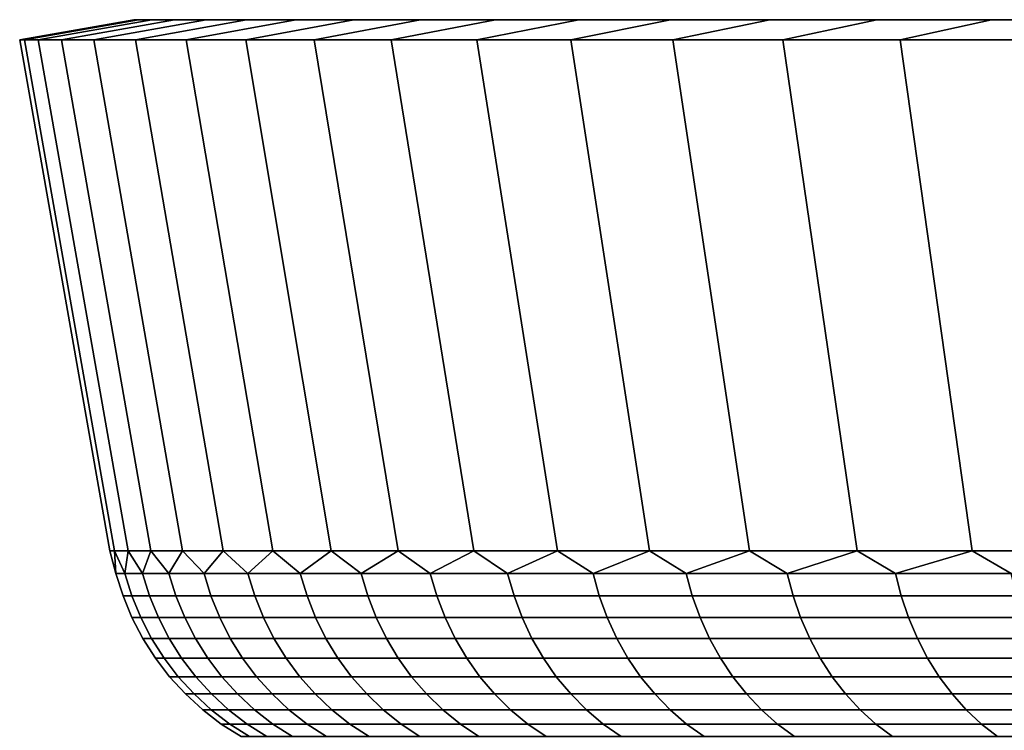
# Model space of a CAD drawing. Header units: metres. Extents: x -109 to 109, y -100 to 58.
# Tile 555 of 642: x 44 to 51.34, y 53.2 to 58.5. Entities that reach past the tile are written whole.
import ezdxf

# ---------------------------------------------------------------- set-up
doc = ezdxf.new("R2010")
doc.units = ezdxf.units.M
doc.layers.add('solid_21_062_100_XXX', color=7, linetype='CONTINUOUS')

msp = doc.modelspace()

# ---------------------------------------------------------------- linework, layer by layer
at = {"layer": 'solid_21_062_100_XXX'}
for points in [[(44, 58.349998), (44.034676, 58.349998, 1.500922), (44.884464, 58.5, 1.4617), (44.850693, 58.5)], [(44.034676, 58.349998, -1.500922), (44, 58.349998), (44.850693, 58.5), (44.884464, 58.5, -1.4617)], [(44.034676, 58.349998, 1.500922), (44.138638, 58.349998, 2.998721), (44.985703, 58.5, 2.920178), (44.884464, 58.5, 1.4617)], [(44.138638, 58.349998, -2.998721), (44.034676, 58.349998, -1.500922), (44.884464, 58.5, -1.4617), (44.985703, 58.5, -2.920178)], [(44.138638, 58.349998, 2.998721), (44.311668, 58.349998, 4.490144), (45.154194, 58.5, 4.372554), (44.985703, 58.5, 2.920178)], [(44.311668, 58.349998, -4.490144), (44.138638, 58.349998, -2.998721), (44.985703, 58.5, -2.920178), (45.154194, 58.5, -4.372554)], [(44.311668, 58.349998, 4.490144), (44.553364, 58.349998, 5.971811), (45.389587, 58.5, 5.815567), (45.154194, 58.5, 4.372554)], [(44.553364, 58.349998, -5.971811), (44.311668, 58.349998, -4.490144), (45.154194, 58.5, -4.372554), (45.389587, 58.5, -5.815567)], [(44.553364, 58.349998, 5.971811), (44.863266, 58.349998, 7.440912), (45.691372, 58.5, 7.246182), (45.389587, 58.5, 5.815567)], [(44.863266, 58.349998, -7.440912), (44.553364, 58.349998, -5.971811), (45.389587, 58.5, -5.815567), (45.691372, 58.5, -7.246182)], [(44.884464, 58.5, -1.4617), (44.850693, 58.5), (44.884464, 58.5, 1.4617)], [(44.863266, 58.349998, 7.440912), (45.240662, 58.349998, 8.894028), (46.058865, 58.5, 8.661175), (45.691372, 58.5, 7.246182)], [(45.240662, 58.349998, -8.894028), (44.863266, 58.349998, -7.440912), (45.691372, 58.5, -7.246182), (46.058865, 58.5, -8.661175)], [(44.884464, 58.5, -1.4617), (44.884464, 58.5, 1.4617), (44.985703, 58.5, 2.920178)], [(44.985703, 58.5, -2.920178), (44.884464, 58.5, -1.4617), (44.985703, 58.5, 2.920178)], [(44.985703, 58.5, -2.920178), (44.985703, 58.5, 2.920178), (45.154194, 58.5, 4.372554)], [(45.154194, 58.5, -4.372554), (44.985703, 58.5, -2.920178), (45.154194, 58.5, 4.372554)], [(45.154194, 58.5, -4.372554), (45.154194, 58.5, 4.372554), (45.389587, 58.5, 5.815567)], [(45.389587, 58.5, -5.815567), (45.154194, 58.5, -4.372554), (45.389587, 58.5, 5.815567)], [(45.240662, 58.349998, 8.894028), (45.684792, 58.349998, 10.328264), (46.491386, 58.5, 10.057922), (46.058865, 58.5, 8.661175)], [(45.684792, 58.349998, -10.328264), (45.240662, 58.349998, -8.894028), (46.058865, 58.5, -8.661175), (46.491386, 58.5, -10.057922)], [(45.389587, 58.5, -5.815567), (45.389587, 58.5, 5.815567), (45.691372, 58.5, 7.246182)], [(45.691372, 58.5, -7.246182), (45.389587, 58.5, -5.815567), (45.691372, 58.5, 7.246182)], [(45.684792, 58.349998, 10.328264), (46.194626, 58.349998, 11.74029), (46.987881, 58.5, 11.432987), (46.491386, 58.5, 10.057922)], [(46.194626, 58.349998, -11.74029), (45.684792, 58.349998, -10.328264), (46.491386, 58.5, -10.057922), (46.987881, 58.5, -11.432987)], [(45.691372, 58.5, -7.246182), (45.691372, 58.5, 7.246182), (46.058865, 58.5, 8.661175)], [(46.058865, 58.5, -8.661175), (45.691372, 58.5, -7.246182), (46.058865, 58.5, 8.661175)], [(46.058865, 58.5, -8.661175), (46.058865, 58.5, 8.661175), (46.491386, 58.5, 10.057922)], [(46.491386, 58.5, -10.057922), (46.058865, 58.5, -8.661175), (46.491386, 58.5, 10.057922)], [(46.194626, 58.349998, 11.74029), (46.769234, 58.349998, 13.127508), (47.547417, 58.5, 12.783843), (46.987881, 58.5, 11.432987)], [(46.769234, 58.349998, -13.127508), (46.194626, 58.349998, -11.74029), (46.987881, 58.5, -11.432987), (47.547417, 58.5, -12.783843)], [(46.491386, 58.5, -10.057922), (46.491386, 58.5, 10.057922), (46.987881, 58.5, 11.432987)], [(46.987881, 58.5, -11.432987), (46.491386, 58.5, -10.057922), (46.987881, 58.5, 11.432987)], [(46.769234, 58.349998, 13.127508), (47.407166, 58.349998, 14.486443), (48.168697, 58.5, 14.107301), (47.547417, 58.5, 12.783843)], [(47.407166, 58.349998, -14.486443), (46.769234, 58.349998, -13.127508), (47.547417, 58.5, -12.783843), (48.168697, 58.5, -14.107301)], [(46.987881, 58.5, -11.432987), (46.987881, 58.5, 11.432987), (47.547417, 58.5, 12.783843)], [(47.547417, 58.5, -12.783843), (46.987881, 58.5, -11.432987), (47.547417, 58.5, 12.783843)], [(47.407166, 58.349998, 14.486443), (48.107288, 58.349998, 15.814672), (48.850513, 58.5, 15.400795), (48.168697, 58.5, 14.107301)], [(48.107288, 58.349998, -15.814672), (47.407166, 58.349998, -14.486443), (48.168697, 58.5, -14.107301), (48.850513, 58.5, -15.400795)], [(47.547417, 58.5, -12.783843), (47.547417, 58.5, 12.783843), (48.168697, 58.5, 14.107301)], [(48.168697, 58.5, -14.107301), (47.547417, 58.5, -12.783843), (48.168697, 58.5, 14.107301)], [(48.107288, 58.349998, 15.814672), (48.867912, 58.349998, 17.108997), (49.591152, 58.5, 16.66111), (48.850513, 58.5, 15.400795)], [(48.867912, 58.349998, -17.108997), (48.107288, 58.349998, -15.814672), (48.850513, 58.5, -15.400795), (49.591152, 58.5, -16.66111)], [(48.168697, 58.5, -14.107301), (48.168697, 58.5, 14.107301), (48.850513, 58.5, 15.400795)], [(48.850513, 58.5, -15.400795), (48.168697, 58.5, -14.107301), (48.850513, 58.5, 15.400795)], [(48.850513, 58.5, -15.400795), (48.850513, 58.5, 15.400795), (49.591152, 58.5, 16.66111)], [(49.591152, 58.5, -16.66111), (48.850513, 58.5, -15.400795), (49.591152, 58.5, 16.66111)], [(48.867912, 58.349998, 17.108997), (49.687645, 58.349998, 18.367025), (50.38942, 58.5, 17.886204), (49.591152, 58.5, 16.66111)], [(49.687645, 58.349998, -18.367025), (48.867912, 58.349998, -17.108997), (49.591152, 58.5, -16.66111), (50.38942, 58.5, -17.886204)], [(49.591152, 58.5, -16.66111), (49.591152, 58.5, 16.66111), (50.38942, 58.5, 17.886204)], [(50.38942, 58.5, -17.886204), (49.591152, 58.5, -16.66111), (50.38942, 58.5, 17.886204)], [(49.687645, 58.349998, 18.367025), (50.564381, 58.349998, 19.585545), (51.243275, 58.5, 19.07292), (50.38942, 58.5, 17.886204)], [(50.564381, 58.349998, -19.585545), (49.687645, 58.349998, -18.367025), (50.38942, 58.5, -17.886204), (51.243275, 58.5, -19.07292)], [(50.38942, 58.5, -17.886204), (50.38942, 58.5, 17.886204), (51.243275, 58.5, 19.07292)], [(51.243275, 58.5, -19.07292), (50.38942, 58.5, -17.886204), (51.243275, 58.5, 19.07292)], [(50.564381, 58.349998, 19.585545), (51.496677, 58.349998, 20.762558), (52.151169, 58.5, 20.219122), (51.243275, 58.5, 19.07292)], [(51.496677, 58.349998, -20.762558), (50.564381, 58.349998, -19.585545), (51.243275, 58.5, -19.07292), (52.151169, 58.5, -20.219122)], [(51.243275, 58.5, -19.07292), (51.243275, 58.5, 19.07292), (52.151169, 58.5, 20.219122)], [(52.151169, 58.5, -20.219122), (51.243275, 58.5, -19.07292), (52.151169, 58.5, 20.219122)], [(44.672306, 54.537159, 0), (44.706268, 54.537159, 1.469917), (44.034676, 58.349998, 1.500922), (44, 58.349998)], [(44.706268, 54.537159, -1.469916), (44.672306, 54.537159, 0), (44, 58.349998), (44.034676, 58.349998, -1.500922)], [(44.706268, 54.537159, 1.469917), (44.808079, 54.537159, 2.936693), (44.138638, 58.349998, 2.998721), (44.034676, 58.349998, 1.500922)], [(44.808079, 54.537159, -2.936693), (44.706268, 54.537159, -1.469916), (44.034676, 58.349998, -1.500922), (44.138638, 58.349998, -2.998721)], [(44.808079, 54.537159, 2.936693), (44.97752, 54.537159, 4.397199), (44.311668, 58.349998, 4.490144), (44.138638, 58.349998, 2.998721)], [(44.97752, 54.537159, -4.397198), (44.808079, 54.537159, -2.936693), (44.138638, 58.349998, -2.998721), (44.311668, 58.349998, -4.490144)], [(44.97752, 54.537159, 4.397199), (45.214233, 54.537159, 5.84832), (44.553364, 58.349998, 5.971811), (44.311668, 58.349998, 4.490144)], [(45.214233, 54.537159, -5.84832), (44.97752, 54.537159, -4.397198), (44.311668, 58.349998, -4.490144), (44.553364, 58.349998, -5.971811)], [(45.214233, 54.537159, 5.84832), (45.517712, 54.537159, 7.286965), (44.863266, 58.349998, 7.440912), (44.553364, 58.349998, 5.971811)], [(45.517712, 54.537159, -7.286964), (45.214233, 54.537159, -5.84832), (44.553364, 58.349998, -5.971811), (44.863266, 58.349998, -7.440912)], [(45.517712, 54.537159, 7.286965), (45.88731, 54.537159, 8.710063), (45.240662, 58.349998, 8.894028), (44.863266, 58.349998, 7.440912)], [(45.88731, 54.537159, -8.710062), (45.517712, 54.537159, -7.286964), (44.863266, 58.349998, -7.440912), (45.240662, 58.349998, -8.894028)], [(45.88731, 54.537159, 8.710063), (46.322235, 54.537159, 10.114573), (45.684792, 58.349998, 10.328264), (45.240662, 58.349998, 8.894028)], [(46.322235, 54.537159, -10.114572), (45.88731, 54.537159, -8.710062), (45.240662, 58.349998, -8.894028), (45.684792, 58.349998, -10.328264)], [(46.322235, 54.537159, 10.114573), (46.821564, 54.537159, 11.497494), (46.194626, 58.349998, 11.74029), (45.684792, 58.349998, 10.328264)], [(46.82156, 54.537159, -11.497493), (46.322235, 54.537159, -10.114572), (45.684792, 58.349998, -10.328264), (46.194626, 58.349998, -11.74029)], [(46.821564, 54.537159, 11.497494), (47.384224, 54.537159, 12.855875), (46.769234, 58.349998, 13.127508), (46.194626, 58.349998, 11.74029)], [(47.38422, 54.537159, -12.855874), (46.82156, 54.537159, -11.497493), (46.194626, 58.349998, -11.74029), (46.769234, 58.349998, -13.127508)], [(47.384224, 54.537159, 12.855875), (48.009018, 54.537159, 14.186822), (47.407166, 58.349998, 14.486443), (46.769234, 58.349998, 13.127508)], [(48.009018, 54.537159, -14.186821), (47.38422, 54.537159, -12.855874), (46.769234, 58.349998, -13.127508), (47.407166, 58.349998, -14.486443)], [(48.009018, 54.537159, 14.186822), (48.694614, 54.537159, 15.487497), (48.107288, 58.349998, 15.814672), (47.407166, 58.349998, 14.486443)], [(48.694614, 54.537159, -15.487496), (48.009018, 54.537159, -14.186821), (47.407166, 58.349998, -14.486443), (48.107288, 58.349998, -15.814672)], [(48.694614, 54.537159, 15.487497), (49.439552, 54.537159, 16.755123), (48.867912, 58.349998, 17.108997), (48.107288, 58.349998, 15.814672)], [(49.439552, 54.537159, -16.755123), (48.694614, 54.537159, -15.487496), (48.107288, 58.349998, -15.814672), (48.867912, 58.349998, -17.108997)], [(49.439552, 54.537159, 16.755123), (50.242237, 54.537159, 17.986994), (49.687645, 58.349998, 18.367025), (48.867912, 58.349998, 17.108997)], [(50.242237, 54.537159, -17.986992), (49.439552, 54.537159, -16.755123), (48.867912, 58.349998, -17.108997), (49.687645, 58.349998, -18.367025)], [(50.242237, 54.537159, 17.986994), (51.100956, 54.537159, 19.180475), (50.564381, 58.349998, 19.585545), (49.687645, 58.349998, 18.367025)], [(51.100956, 54.537159, -19.180473), (50.242237, 54.537159, -17.986992), (49.687645, 58.349998, -18.367025), (50.564381, 58.349998, -19.585545)], [(51.100956, 54.537159, 19.180475), (52.013874, 54.537159, 20.333021), (51.496677, 58.349998, 20.762558), (50.564381, 58.349998, 19.585545)], [(52.013874, 54.537159, -20.333021), (51.100956, 54.537159, -19.180473), (50.564381, 58.349998, -19.585545), (51.496677, 58.349998, -20.762558)], [(44.717857, 54.368504, 0.723651), (44.706268, 54.537159, 1.469917), (44.672306, 54.537159, 0)], [(44.717857, 54.368504, -0.723651), (44.672306, 54.537159, 0), (44.706268, 54.537159, -1.469916)], [(44.717857, 54.368504, 0.723651), (44.672306, 54.537159, 0), (44.717857, 54.368504, -0.723651)], [(44.78373, 54.368504, 2.169452), (44.808079, 54.537159, 2.936693), (44.706268, 54.537159, 1.469917)], [(44.78373, 54.368504, 2.169452), (44.706268, 54.537159, 1.469917), (44.717857, 54.368504, 0.723651)], [(44.78373, 54.368504, -2.169452), (44.706268, 54.537159, -1.469916), (44.808079, 54.537159, -2.936693)], [(44.717857, 54.368504, -0.723651), (44.706268, 54.537159, -1.469916), (44.78373, 54.368504, -2.169452)], [(44.91534, 54.368504, 3.610757), (44.808079, 54.537159, 2.936693), (44.78373, 54.368504, 2.169452)], [(44.78373, 54.368504, -2.169452), (44.808079, 54.537159, -2.936693), (44.91534, 54.368504, -3.610757)], [(44.91534, 54.368504, 3.610757), (44.97752, 54.537159, 4.397199), (44.808079, 54.537159, 2.936693)], [(44.91534, 54.368504, -3.610757), (44.808079, 54.537159, -2.936693), (44.97752, 54.537159, -4.397198)], [(45.112415, 54.368504, 5.044579), (44.97752, 54.537159, 4.397199), (44.91534, 54.368504, 3.610757)], [(44.91534, 54.368504, -3.610757), (44.97752, 54.537159, -4.397198), (45.112415, 54.368504, -5.044579)], [(45.112415, 54.368504, 5.044579), (45.214233, 54.537159, 5.84832), (44.97752, 54.537159, 4.397199)], [(45.112415, 54.368504, -5.044579), (44.97752, 54.537159, -4.397198), (45.214233, 54.537159, -5.84832)], [(45.374546, 54.368504, 6.467944), (45.214233, 54.537159, 5.84832), (45.112415, 54.368504, 5.044579)], [(45.112415, 54.368504, -5.044579), (45.214233, 54.537159, -5.84832), (45.374546, 54.368504, -6.467944)], [(45.374546, 54.368504, 6.467944), (45.517712, 54.537159, 7.286965), (45.214233, 54.537159, 5.84832)], [(45.374546, 54.368504, -6.467944), (45.214233, 54.537159, -5.84832), (45.517712, 54.537159, -7.286964)], [(45.701187, 54.368504, 7.877904), (45.517712, 54.537159, 7.286965), (45.374546, 54.368504, 6.467944)], [(45.374546, 54.368504, -6.467944), (45.517712, 54.537159, -7.286964), (45.701187, 54.368504, -7.877904)], [(45.701187, 54.368504, 7.877904), (45.88731, 54.537159, 8.710063), (45.517712, 54.537159, 7.286965)], [(45.701187, 54.368504, -7.877904), (45.517712, 54.537159, -7.286964), (45.88731, 54.537159, -8.710062)], [(46.091663, 54.368504, 9.271535), (45.88731, 54.537159, 8.710063), (45.701187, 54.368504, 7.877904)], [(45.701187, 54.368504, -7.877904), (45.88731, 54.537159, -8.710062), (46.091663, 54.368504, -9.271535)], [(46.091663, 54.368504, 9.271535), (46.322235, 54.537159, 10.114573), (45.88731, 54.537159, 8.710063)], [(46.091663, 54.368504, -9.271535), (45.88731, 54.537159, -8.710062), (46.322235, 54.537159, -10.114572)], [(46.545166, 54.368504, 10.64595), (46.322235, 54.537159, 10.114573), (46.091663, 54.368504, 9.271535)], [(46.091663, 54.368504, -9.271535), (46.322235, 54.537159, -10.114572), (46.545166, 54.368504, -10.64595)], [(46.545166, 54.368504, 10.64595), (46.821564, 54.537159, 11.497494), (46.322235, 54.537159, 10.114573)], [(46.545166, 54.368504, -10.64595), (46.322235, 54.537159, -10.114572), (46.82156, 54.537159, -11.497493)], [(47.060757, 54.368504, 11.9983), (46.821564, 54.537159, 11.497494), (46.545166, 54.368504, 10.64595)], [(46.545166, 54.368504, -10.64595), (46.82156, 54.537159, -11.497493), (47.060757, 54.368504, -11.9983)], [(47.060757, 54.368504, -11.9983), (46.82156, 54.537159, -11.497493), (47.38422, 54.537159, -12.855874)], [(47.060757, 54.368504, 11.9983), (47.384224, 54.537159, 12.855875), (46.821564, 54.537159, 11.497494)], [(47.637363, 54.368504, 13.325781), (47.384224, 54.537159, 12.855875), (47.060757, 54.368504, 11.9983)], [(47.060757, 54.368504, -11.9983), (47.38422, 54.537159, -12.855874), (47.637363, 54.368504, -13.325781)], [(47.637363, 54.368504, -13.325781), (47.38422, 54.537159, -12.855874), (48.009018, 54.537159, -14.186821)], [(47.637363, 54.368504, 13.325781), (48.009018, 54.537159, 14.186822), (47.384224, 54.537159, 12.855875)], [(48.273792, 54.368504, 14.625643), (48.009018, 54.537159, 14.186822), (47.637363, 54.368504, 13.325781)], [(47.637363, 54.368504, -13.325781), (48.009018, 54.537159, -14.186821), (48.273792, 54.368504, -14.625643)], [(48.273792, 54.368504, 14.625643), (48.694614, 54.537159, 15.487497), (48.009018, 54.537159, 14.186822)], [(48.273792, 54.368504, -14.625643), (48.009018, 54.537159, -14.186821), (48.694614, 54.537159, -15.487496)], [(48.968723, 54.368504, 15.89519), (48.694614, 54.537159, 15.487497), (48.273792, 54.368504, 14.625643)], [(48.273792, 54.368504, -14.625643), (48.694614, 54.537159, -15.487496), (48.968723, 54.368504, -15.89519)], [(48.968723, 54.368504, 15.89519), (49.439552, 54.537159, 16.755123), (48.694614, 54.537159, 15.487497)], [(48.968723, 54.368504, -15.89519), (48.694614, 54.537159, -15.487496), (49.439552, 54.537159, -16.755123)], [(49.720718, 54.368504, 17.131792), (49.439552, 54.537159, 16.755123), (48.968723, 54.368504, 15.89519)], [(48.968723, 54.368504, -15.89519), (49.439552, 54.537159, -16.755123), (49.720718, 54.368504, -17.131792)], [(49.720718, 54.368504, 17.131792), (50.242237, 54.537159, 17.986994), (49.439552, 54.537159, 16.755123)], [(49.720718, 54.368504, -17.131792), (49.439552, 54.537159, -16.755123), (50.242237, 54.537159, -17.986992)], [(50.528217, 54.368504, 18.332888), (50.242237, 54.537159, 17.986994), (49.720718, 54.368504, 17.131792)], [(49.720718, 54.368504, -17.131792), (50.242237, 54.537159, -17.986992), (50.528217, 54.368504, -18.332888)], [(50.528217, 54.368504, 18.332888), (51.100956, 54.537159, 19.180475), (50.242237, 54.537159, 17.986994)], [(50.528217, 54.368504, -18.332888), (50.242237, 54.537159, -17.986992), (51.100956, 54.537159, -19.180473)], [(51.389545, 54.368504, 19.495983), (51.100956, 54.537159, 19.180475), (50.528217, 54.368504, 18.332888)], [(50.528217, 54.368504, -18.332888), (51.100956, 54.537159, -19.180473), (51.389545, 54.368504, -19.495983)], [(51.389545, 54.368504, 19.495983), (52.013874, 54.537159, 20.333021), (51.100956, 54.537159, 19.180475)], [(51.389545, 54.368504, -19.495983), (51.100956, 54.537159, -19.180473), (52.013874, 54.537159, -20.333021)], [(44.717857, 54.368504, -0.723651), (44.78373, 54.368504, -2.169452), (44.835991, 54.201889, -2.165878), (44.770226, 54.201889, -0.722458)], [(44.717857, 54.368504, 0.723651), (44.717857, 54.368504, -0.723651), (44.770226, 54.201889, -0.722458), (44.770226, 54.201889, 0.722458)], [(44.78373, 54.368504, 2.169452), (44.717857, 54.368504, 0.723651), (44.770226, 54.201889, 0.722458), (44.835991, 54.201889, 2.165878)], [(44.78373, 54.368504, -2.169452), (44.91534, 54.368504, -3.610757), (44.967381, 54.201889, -3.604808), (44.835991, 54.201889, -2.165878)], [(44.91534, 54.368504, 3.610757), (44.78373, 54.368504, 2.169452), (44.835991, 54.201889, 2.165878), (44.967381, 54.201889, 3.604808)], [(44.91534, 54.368504, -3.610757), (45.112415, 54.368504, -5.044579), (45.164131, 54.201889, -5.036267), (44.967381, 54.201889, -3.604808)], [(45.112415, 54.368504, 5.044579), (44.91534, 54.368504, 3.610757), (44.967381, 54.201889, 3.604808), (45.164131, 54.201889, 5.036267)], [(45.112415, 54.368504, -5.044579), (45.374546, 54.368504, -6.467944), (45.425831, 54.201889, -6.457287), (45.164131, 54.201889, -5.036267)], [(45.374546, 54.368504, 6.467944), (45.112415, 54.368504, 5.044579), (45.164131, 54.201889, 5.036267), (45.425831, 54.201889, 6.457287)], [(45.374546, 54.368504, -6.467944), (45.701187, 54.368504, -7.877904), (45.751934, 54.201889, -7.864923), (45.425831, 54.201889, -6.457287)], [(45.701187, 54.368504, 7.877904), (45.374546, 54.368504, 6.467944), (45.425831, 54.201889, 6.457287), (45.751934, 54.201889, 7.864923)], [(45.701187, 54.368504, -7.877904), (46.091663, 54.368504, -9.271535), (46.141766, 54.201889, -9.256259), (45.751934, 54.201889, -7.864923)], [(46.091663, 54.368504, 9.271535), (45.701187, 54.368504, 7.877904), (45.751934, 54.201889, 7.864923), (46.141766, 54.201889, 9.256259)], [(46.091663, 54.368504, -9.271535), (46.545166, 54.368504, -10.64595), (46.594524, 54.201889, -10.628409), (46.141766, 54.201889, -9.256259)], [(46.545166, 54.368504, 10.64595), (46.091663, 54.368504, 9.271535), (46.141766, 54.201889, 9.256259), (46.594524, 54.201889, 10.628409)], [(46.545166, 54.368504, -10.64595), (47.060757, 54.368504, -11.9983), (47.109264, 54.201889, -11.97853), (46.594524, 54.201889, -10.628409)], [(47.060757, 54.368504, 11.9983), (46.545166, 54.368504, 10.64595), (46.594524, 54.201889, 10.628409), (47.109264, 54.201889, 11.97853)], [(47.060757, 54.368504, -11.9983), (47.637363, 54.368504, -13.325781), (47.684917, 54.201889, -13.303824), (47.109264, 54.201889, -11.97853)], [(47.637363, 54.368504, 13.325781), (47.060757, 54.368504, 11.9983), (47.109264, 54.201889, 11.97853), (47.684917, 54.201889, 13.303824)], [(47.637363, 54.368504, -13.325781), (48.273792, 54.368504, -14.625643), (48.320301, 54.201889, -14.601544), (47.684917, 54.201889, -13.303824)], [(48.273792, 54.368504, 14.625643), (47.637363, 54.368504, 13.325781), (47.684917, 54.201889, 13.303824), (48.320301, 54.201889, 14.601544)], [(48.273792, 54.368504, -14.625643), (48.968723, 54.368504, -15.89519), (49.014088, 54.201889, -15.868999), (48.320301, 54.201889, -14.601544)], [(48.968723, 54.368504, 15.89519), (48.273792, 54.368504, 14.625643), (48.320301, 54.201889, 14.601544), (49.014088, 54.201889, 15.868999)], [(48.968723, 54.368504, -15.89519), (49.720718, 54.368504, -17.131792), (49.764843, 54.201889, -17.103565), (49.014088, 54.201889, -15.868999)], [(49.720718, 54.368504, 17.131792), (48.968723, 54.368504, 15.89519), (49.014088, 54.201889, 15.868999), (49.764843, 54.201889, 17.103565)], [(49.720718, 54.368504, -17.131792), (50.528217, 54.368504, -18.332888), (50.571011, 54.201889, -18.302679), (49.764843, 54.201889, -17.103565)], [(50.528217, 54.368504, 18.332888), (49.720718, 54.368504, 17.131792), (49.764843, 54.201889, 17.103565), (50.571011, 54.201889, 18.302679)], [(50.528217, 54.368504, -18.332888), (51.389545, 54.368504, -19.495983), (51.43092, 54.201889, -19.46386), (50.571011, 54.201889, -18.302679)], [(51.389545, 54.368504, 19.495983), (50.528217, 54.368504, 18.332888), (50.571011, 54.201889, 18.302679), (51.43092, 54.201889, 19.46386)], [(44.770226, 54.201889, -0.722458), (44.835991, 54.201889, -2.165878), (44.90255, 54.040485, -2.161325), (44.836926, 54.040485, -0.72094)], [(44.770226, 54.201889, 0.722458), (44.770226, 54.201889, -0.722458), (44.836926, 54.040485, -0.72094), (44.836926, 54.040485, 0.72094)], [(44.835991, 54.201889, 2.165878), (44.770226, 54.201889, 0.722458), (44.836926, 54.040485, 0.72094), (44.90255, 54.040485, 2.161325)], [(44.835991, 54.201889, -2.165878), (44.967381, 54.201889, -3.604808), (45.033669, 54.040485, -3.59723), (44.90255, 54.040485, -2.161325)], [(44.967381, 54.201889, 3.604808), (44.835991, 54.201889, 2.165878), (44.90255, 54.040485, 2.161325), (45.033669, 54.040485, 3.59723)], [(44.967381, 54.201889, -3.604808), (45.164131, 54.201889, -5.036267), (45.230003, 54.040485, -5.02568), (45.033669, 54.040485, -3.59723)], [(45.164131, 54.201889, 5.036267), (44.967381, 54.201889, 3.604808), (45.033669, 54.040485, 3.59723), (45.230003, 54.040485, 5.02568)], [(45.164131, 54.201889, -5.036267), (45.425831, 54.201889, -6.457287), (45.49115, 54.040485, -6.443713), (45.230003, 54.040485, -5.02568)], [(45.425831, 54.201889, 6.457287), (45.164131, 54.201889, 5.036267), (45.230003, 54.040485, 5.02568), (45.49115, 54.040485, 6.443713)], [(45.425831, 54.201889, -6.457287), (45.751934, 54.201889, -7.864923), (45.81657, 54.040485, -7.848391), (45.49115, 54.040485, -6.443713)], [(45.751934, 54.201889, 7.864923), (45.425831, 54.201889, 6.457287), (45.49115, 54.040485, 6.443713), (45.81657, 54.040485, 7.848391)], [(45.751934, 54.201889, -7.864923), (46.141766, 54.201889, -9.256259), (46.205585, 54.040485, -9.236801), (45.81657, 54.040485, -7.848391)], [(46.141766, 54.201889, 9.256259), (45.751934, 54.201889, 7.864923), (45.81657, 54.040485, 7.848391), (46.205585, 54.040485, 9.236801)], [(46.141766, 54.201889, -9.256259), (46.594524, 54.201889, -10.628409), (46.657387, 54.040485, -10.606067), (46.205585, 54.040485, -9.236801)], [(46.594524, 54.201889, 10.628409), (46.141766, 54.201889, 9.256259), (46.205585, 54.040485, 9.236801), (46.657387, 54.040485, 10.606067)], [(46.594524, 54.201889, -10.628409), (47.109264, 54.201889, -11.97853), (47.171047, 54.040485, -11.95335), (46.657387, 54.040485, -10.606067)], [(47.109264, 54.201889, 11.97853), (46.594524, 54.201889, 10.628409), (46.657387, 54.040485, 10.606067), (47.171047, 54.040485, 11.95335)], [(47.109264, 54.201889, -11.97853), (47.684917, 54.201889, -13.303824), (47.745491, 54.040485, -13.275858), (47.171047, 54.040485, -11.95335)], [(47.684917, 54.201889, 13.303824), (47.109264, 54.201889, 11.97853), (47.171047, 54.040485, 11.95335), (47.745491, 54.040485, 13.275858)], [(47.684917, 54.201889, -13.303824), (48.320301, 54.201889, -14.601544), (48.379536, 54.040485, -14.57085), (47.745491, 54.040485, -13.275858)], [(48.320301, 54.201889, 14.601544), (47.684917, 54.201889, 13.303824), (47.745491, 54.040485, 13.275858), (48.379536, 54.040485, 14.57085)], [(48.320301, 54.201889, -14.601544), (49.014088, 54.201889, -15.868999), (49.071865, 54.040485, -15.835642), (48.379536, 54.040485, -14.57085)], [(49.014088, 54.201889, 15.868999), (48.320301, 54.201889, 14.601544), (48.379536, 54.040485, 14.57085), (49.071865, 54.040485, 15.835642)], [(49.014088, 54.201889, -15.868999), (49.764843, 54.201889, -17.103565), (49.821041, 54.040485, -17.067612), (49.071865, 54.040485, -15.835642)], [(49.764843, 54.201889, 17.103565), (49.014088, 54.201889, 15.868999), (49.071865, 54.040485, 15.835642), (49.821041, 54.040485, 17.067612)], [(49.764843, 54.201889, -17.103565), (50.571011, 54.201889, -18.302679), (50.625515, 54.040485, -18.264206), (49.821041, 54.040485, -17.067612)], [(50.571011, 54.201889, 18.302679), (49.764843, 54.201889, 17.103565), (49.821041, 54.040485, 17.067612), (50.625515, 54.040485, 18.264206)], [(50.571011, 54.201889, -18.302679), (51.43092, 54.201889, -19.46386), (51.48362, 54.040485, -19.422945), (50.625515, 54.040485, -18.264206)], [(51.43092, 54.201889, 19.46386), (50.571011, 54.201889, 18.302679), (50.625515, 54.040485, 18.264206), (51.48362, 54.040485, 19.422945)], [(44.836926, 54.040485, -0.72094), (44.90255, 54.040485, -2.161325), (44.982906, 53.885513, -2.155828), (44.917446, 53.885513, -0.719106)], [(44.836926, 54.040485, 0.72094), (44.836926, 54.040485, -0.72094), (44.917446, 53.885513, -0.719106), (44.917446, 53.885513, 0.719106)], [(44.90255, 54.040485, 2.161325), (44.836926, 54.040485, 0.72094), (44.917446, 53.885513, 0.719106), (44.982906, 53.885513, 2.155828)], [(44.90255, 54.040485, -2.161325), (45.033669, 54.040485, -3.59723), (45.113689, 53.885513, -3.588082), (44.982906, 53.885513, -2.155828)], [(45.033669, 54.040485, 3.59723), (44.90255, 54.040485, 2.161325), (44.982906, 53.885513, 2.155828), (45.113689, 53.885513, 3.588082)], [(45.033669, 54.040485, -3.59723), (45.230003, 54.040485, -5.02568), (45.309528, 53.885513, -5.012899), (45.113689, 53.885513, -3.588082)], [(45.230003, 54.040485, 5.02568), (45.033669, 54.040485, 3.59723), (45.113689, 53.885513, 3.588082), (45.309528, 53.885513, 5.012899)], [(45.230003, 54.040485, -5.02568), (45.49115, 54.040485, -6.443713), (45.570011, 53.885513, -6.427326), (45.309528, 53.885513, -5.012899)], [(45.49115, 54.040485, 6.443713), (45.230003, 54.040485, 5.02568), (45.309528, 53.885513, 5.012899), (45.570011, 53.885513, 6.427326)], [(45.49115, 54.040485, -6.443713), (45.81657, 54.040485, -7.848391), (45.8946, 53.885513, -7.828431), (45.570011, 53.885513, -6.427326)], [(45.81657, 54.040485, 7.848391), (45.49115, 54.040485, 6.443713), (45.570011, 53.885513, 6.427326), (45.8946, 53.885513, 7.828431)], [(45.81657, 54.040485, -7.848391), (46.205585, 54.040485, -9.236801), (46.282627, 53.885513, -9.213311), (45.8946, 53.885513, -7.828431)], [(46.205585, 54.040485, 9.236801), (45.81657, 54.040485, 7.848391), (45.8946, 53.885513, 7.828431), (46.282627, 53.885513, 9.213311)], [(46.205585, 54.040485, -9.236801), (46.657387, 54.040485, -10.606067), (46.73328, 53.885513, -10.579094), (46.282627, 53.885513, -9.213311)], [(46.657387, 54.040485, 10.606067), (46.205585, 54.040485, 9.236801), (46.282627, 53.885513, 9.213311), (46.73328, 53.885513, 10.579094)], [(46.657387, 54.040485, -10.606067), (47.171047, 54.040485, -11.95335), (47.245632, 53.885513, -11.922952), (46.73328, 53.885513, -10.579094)], [(47.171047, 54.040485, 11.95335), (46.657387, 54.040485, 10.606067), (46.73328, 53.885513, 10.579094), (47.245632, 53.885513, 11.922952)], [(47.171047, 54.040485, -11.95335), (47.745491, 54.040485, -13.275858), (47.818619, 53.885513, -13.242096), (47.245632, 53.885513, -11.922952)], [(47.745491, 54.040485, 13.275858), (47.171047, 54.040485, 11.95335), (47.245632, 53.885513, 11.922952), (47.818619, 53.885513, 13.242096)], [(47.745491, 54.040485, -13.275858), (48.379536, 54.040485, -14.57085), (48.45105, 53.885513, -14.533794), (47.818619, 53.885513, -13.242096)], [(48.379536, 54.040485, 14.57085), (47.745491, 54.040485, 13.275858), (47.818619, 53.885513, 13.242096), (48.45105, 53.885513, 14.533794)], [(48.379536, 54.040485, -14.57085), (49.071865, 54.040485, -15.835642), (49.141617, 53.885513, -15.795369), (48.45105, 53.885513, -14.533794)], [(49.071865, 54.040485, 15.835642), (48.379536, 54.040485, 14.57085), (48.45105, 53.885513, 14.533794), (49.141617, 53.885513, 15.795369)], [(49.071865, 54.040485, -15.835642), (49.821041, 54.040485, -17.067612), (49.888889, 53.885513, -17.024206), (49.141617, 53.885513, -15.795369)], [(49.821041, 54.040485, 17.067612), (49.071865, 54.040485, 15.835642), (49.141617, 53.885513, 15.795369), (49.888889, 53.885513, 17.024206)], [(49.821041, 54.040485, -17.067612), (50.625515, 54.040485, -18.264206), (50.691319, 53.885513, -18.217758), (49.888889, 53.885513, -17.024206)], [(50.625515, 54.040485, 18.264206), (49.821041, 54.040485, 17.067612), (49.888889, 53.885513, 17.024206), (50.691319, 53.885513, 18.217758)], [(50.625515, 54.040485, -18.264206), (51.48362, 54.040485, -19.422945), (51.547237, 53.885513, -19.37355), (50.691319, 53.885513, -18.217758)], [(51.48362, 54.040485, 19.422945), (50.625515, 54.040485, 18.264206), (50.691319, 53.885513, 18.217758), (51.547237, 53.885513, 19.37355)], [(44.917446, 53.885513, -0.719106), (44.982906, 53.885513, -2.155828), (45.076447, 53.738159, -2.14943), (45.011181, 53.738159, -0.716972)], [(44.917446, 53.885513, 0.719106), (44.917446, 53.885513, -0.719106), (45.011181, 53.738159, -0.716972), (45.011181, 53.738159, 0.716972)], [(44.982906, 53.885513, 2.155828), (44.917446, 53.885513, 0.719106), (45.011181, 53.738159, 0.716972), (45.076447, 53.738159, 2.14943)], [(44.982906, 53.885513, -2.155828), (45.113689, 53.885513, -3.588082), (45.206841, 53.738159, -3.577433), (45.076447, 53.738159, -2.14943)], [(45.113689, 53.885513, 3.588082), (44.982906, 53.885513, 2.155828), (45.076447, 53.738159, 2.14943), (45.206841, 53.738159, 3.577433)], [(45.113689, 53.885513, -3.588082), (45.309528, 53.885513, -5.012899), (45.402096, 53.738159, -4.998021), (45.206841, 53.738159, -3.577433)], [(45.309528, 53.885513, 5.012899), (45.113689, 53.885513, 3.588082), (45.206841, 53.738159, 3.577433), (45.402096, 53.738159, 4.998021)], [(45.309528, 53.885513, -5.012899), (45.570011, 53.885513, -6.427326), (45.661804, 53.738159, -6.40825), (45.402096, 53.738159, -4.998021)], [(45.570011, 53.885513, 6.427326), (45.309528, 53.885513, 5.012899), (45.402096, 53.738159, 4.998021), (45.661804, 53.738159, 6.40825)], [(45.570011, 53.885513, -6.427326), (45.8946, 53.885513, -7.828431), (45.985432, 53.738159, -7.805197), (45.661804, 53.738159, -6.40825)], [(45.8946, 53.885513, 7.828431), (45.570011, 53.885513, 6.427326), (45.661804, 53.738159, 6.40825), (45.985432, 53.738159, 7.805197)], [(45.8946, 53.885513, -7.828431), (46.282627, 53.885513, -9.213311), (46.372307, 53.738159, -9.185966), (45.985432, 53.738159, -7.805197)], [(46.282627, 53.885513, 9.213311), (45.8946, 53.885513, 7.828431), (45.985432, 53.738159, 7.805197), (46.372307, 53.738159, 9.185966)], [(46.282627, 53.885513, -9.213311), (46.73328, 53.885513, -10.579094), (46.821625, 53.738159, -10.547697), (46.372307, 53.738159, -9.185966)], [(46.73328, 53.885513, 10.579094), (46.282627, 53.885513, 9.213311), (46.372307, 53.738159, 9.185966), (46.821625, 53.738159, 10.547697)], [(46.73328, 53.885513, -10.579094), (47.245632, 53.885513, -11.922952), (47.332455, 53.738159, -11.887566), (46.821625, 53.738159, -10.547697)], [(47.245632, 53.885513, 11.922952), (46.73328, 53.885513, 10.579094), (46.821625, 53.738159, 10.547697), (47.332455, 53.738159, 11.887566)], [(47.245632, 53.885513, -11.922952), (47.818619, 53.885513, -13.242096), (47.90374, 53.738159, -13.202795), (47.332455, 53.738159, -11.887566)], [(47.818619, 53.885513, 13.242096), (47.245632, 53.885513, 11.922952), (47.332455, 53.738159, 11.887566), (47.90374, 53.738159, 13.202795)], [(47.818619, 53.885513, -13.242096), (48.45105, 53.885513, -14.533794), (48.534294, 53.738159, -14.490661), (47.90374, 53.738159, -13.202795)], [(48.45105, 53.885513, 14.533794), (47.818619, 53.885513, 13.242096), (47.90374, 53.738159, 13.202795), (48.534294, 53.738159, 14.490661)], [(48.45105, 53.885513, -14.533794), (49.141617, 53.885513, -15.795369), (49.222813, 53.738159, -15.748491), (48.534294, 53.738159, -14.490661)], [(49.141617, 53.885513, 15.795369), (48.45105, 53.885513, 14.533794), (48.534294, 53.738159, 14.490661), (49.222813, 53.738159, 15.748491)], [(49.141617, 53.885513, -15.795369), (49.888889, 53.885513, -17.024206), (49.967869, 53.738159, -16.97368), (49.222813, 53.738159, -15.748491)], [(49.888889, 53.885513, 17.024206), (49.141617, 53.885513, 15.795369), (49.222813, 53.738159, 15.748491), (49.967869, 53.738159, 16.97368)], [(49.888889, 53.885513, -17.024206), (50.691319, 53.885513, -18.217758), (50.767914, 53.738159, -18.163691), (49.967869, 53.738159, -16.97368)], [(50.691319, 53.885513, 18.217758), (49.888889, 53.885513, 17.024206), (49.967869, 53.738159, 16.97368), (50.767914, 53.738159, 18.163691)], [(50.691319, 53.885513, -18.217758), (51.547237, 53.885513, -19.37355), (51.621292, 53.738159, -19.316051), (50.767914, 53.738159, -18.163691)], [(51.547237, 53.885513, 19.37355), (50.691319, 53.885513, 18.217758), (50.767914, 53.738159, 18.163691), (51.621292, 53.738159, 19.316051)], [(45.011181, 53.738159, -0.716972), (45.076447, 53.738159, -2.14943), (45.182453, 53.599548, -2.142179), (45.117405, 53.599548, -0.714553)], [(45.011181, 53.738159, 0.716972), (45.011181, 53.738159, -0.716972), (45.117405, 53.599548, -0.714553), (45.117405, 53.599548, 0.714553)], [(45.076447, 53.738159, 2.14943), (45.011181, 53.738159, 0.716972), (45.117405, 53.599548, 0.714553), (45.182453, 53.599548, 2.142179)], [(45.076447, 53.738159, -2.14943), (45.206841, 53.738159, -3.577433), (45.312408, 53.599548, -3.565365), (45.182453, 53.599548, -2.142179)], [(45.206841, 53.738159, 3.577433), (45.076447, 53.738159, 2.14943), (45.182453, 53.599548, 2.142179), (45.312408, 53.599548, 3.565365)], [(45.206841, 53.738159, -3.577433), (45.402096, 53.738159, -4.998021), (45.507004, 53.599548, -4.981161), (45.312408, 53.599548, -3.565365)], [(45.402096, 53.738159, 4.998021), (45.206841, 53.738159, 3.577433), (45.312408, 53.599548, 3.565365), (45.507004, 53.599548, 4.981161)], [(45.402096, 53.738159, -4.998021), (45.661804, 53.738159, -6.40825), (45.765839, 53.599548, -6.386632), (45.507004, 53.599548, -4.981161)], [(45.661804, 53.738159, 6.40825), (45.402096, 53.738159, 4.998021), (45.507004, 53.599548, 4.981161), (45.765839, 53.599548, 6.386632)], [(45.661804, 53.738159, -6.40825), (45.985432, 53.738159, -7.805197), (46.088375, 53.599548, -7.778867), (45.765839, 53.599548, -6.386632)], [(45.985432, 53.738159, 7.805197), (45.661804, 53.738159, 6.40825), (45.765839, 53.599548, 6.386632), (46.088375, 53.599548, 7.778867)], [(45.985432, 53.738159, -7.805197), (46.372307, 53.738159, -9.185966), (46.473942, 53.599548, -9.154978), (46.088375, 53.599548, -7.778867)], [(46.372307, 53.738159, 9.185966), (45.985432, 53.738159, 7.805197), (46.088375, 53.599548, 7.778867), (46.473942, 53.599548, 9.154978)], [(46.372307, 53.738159, -9.185966), (46.821625, 53.738159, -10.547697), (46.921745, 53.599548, -10.512115), (46.473942, 53.599548, -9.154978)], [(46.821625, 53.738159, 10.547697), (46.372307, 53.738159, 9.185966), (46.473942, 53.599548, 9.154978), (46.921745, 53.599548, 10.512115)], [(46.821625, 53.738159, -10.547697), (47.332455, 53.738159, -11.887566), (47.430851, 53.599548, -11.847463), (46.921745, 53.599548, -10.512115)], [(47.332455, 53.738159, 11.887566), (46.821625, 53.738159, 10.547697), (46.921745, 53.599548, 10.512115), (47.430851, 53.599548, 11.847463)], [(47.332455, 53.738159, -11.887566), (47.90374, 53.738159, -13.202795), (48.00021, 53.599548, -13.158256), (47.430851, 53.599548, -11.847463)], [(47.90374, 53.738159, 13.202795), (47.332455, 53.738159, 11.887566), (47.430851, 53.599548, 11.847463), (48.00021, 53.599548, 13.158256)], [(47.90374, 53.738159, -13.202795), (48.534294, 53.738159, -14.490661), (48.628635, 53.599548, -14.441776), (48.00021, 53.599548, -13.158256)], [(48.534294, 53.738159, 14.490661), (47.90374, 53.738159, 13.202795), (48.00021, 53.599548, 13.158256), (48.628635, 53.599548, 14.441776)], [(48.534294, 53.738159, -14.490661), (49.222813, 53.738159, -15.748491), (49.314835, 53.599548, -15.695364), (48.628635, 53.599548, -14.441776)], [(49.222813, 53.738159, 15.748491), (48.534294, 53.738159, 14.490661), (48.628635, 53.599548, 14.441776), (49.314835, 53.599548, 15.695364)], [(49.222813, 53.738159, -15.748491), (49.967869, 53.738159, -16.97368), (50.057373, 53.599548, -16.91642), (49.314835, 53.599548, -15.695364)], [(49.967869, 53.738159, 16.97368), (49.222813, 53.738159, 15.748491), (49.314835, 53.599548, 15.695364), (50.057373, 53.599548, 16.91642)], [(49.967869, 53.738159, -16.97368), (50.767914, 53.738159, -18.163691), (50.854721, 53.599548, -18.102415), (50.057373, 53.599548, -16.91642)], [(50.767914, 53.738159, 18.163691), (49.967869, 53.738159, 16.97368), (50.057373, 53.599548, 16.91642), (50.854721, 53.599548, 18.102415)], [(50.767914, 53.738159, -18.163691), (51.621292, 53.738159, -19.316051), (51.705223, 53.599548, -19.250889), (50.854721, 53.599548, -18.102415)], [(51.621292, 53.738159, 19.316051), (50.767914, 53.738159, 18.163691), (50.854721, 53.599548, 18.102415), (51.705223, 53.599548, 19.250889)], [(45.117405, 53.599548, -0.714553), (45.182453, 53.599548, -2.142179), (45.300117, 53.470734, -2.13413), (45.235317, 53.470734, -0.711869)], [(45.117405, 53.599548, 0.714553), (45.117405, 53.599548, -0.714553), (45.235317, 53.470734, -0.711869), (45.235317, 53.470734, 0.711869)], [(45.182453, 53.599548, 2.142179), (45.117405, 53.599548, 0.714553), (45.235317, 53.470734, 0.711869), (45.300117, 53.470734, 2.13413)], [(45.182453, 53.599548, -2.142179), (45.312408, 53.599548, -3.565365), (45.429588, 53.470734, -3.551969), (45.300117, 53.470734, -2.13413)], [(45.312408, 53.599548, 3.565365), (45.182453, 53.599548, 2.142179), (45.300117, 53.470734, 2.13413), (45.429588, 53.470734, 3.551969)], [(45.312408, 53.599548, -3.565365), (45.507004, 53.599548, -4.981161), (45.623451, 53.470734, -4.962445), (45.429588, 53.470734, -3.551969)], [(45.507004, 53.599548, 4.981161), (45.312408, 53.599548, 3.565365), (45.429588, 53.470734, 3.551969), (45.623451, 53.470734, 4.962445)], [(45.507004, 53.599548, -4.981161), (45.765839, 53.599548, -6.386632), (45.881313, 53.470734, -6.362636), (45.623451, 53.470734, -4.962445)], [(45.765839, 53.599548, 6.386632), (45.507004, 53.599548, 4.981161), (45.623451, 53.470734, 4.962445), (45.881313, 53.470734, 6.362636)], [(45.765839, 53.599548, -6.386632), (46.088375, 53.599548, -7.778867), (46.202637, 53.470734, -7.74964), (45.881313, 53.470734, -6.362636)], [(46.088375, 53.599548, 7.778867), (45.765839, 53.599548, 6.386632), (45.881313, 53.470734, 6.362636), (46.202637, 53.470734, 7.74964)], [(46.088375, 53.599548, -7.778867), (46.473942, 53.599548, -9.154978), (46.586758, 53.470734, -9.120581), (46.202637, 53.470734, -7.74964)], [(46.473942, 53.599548, 9.154978), (46.088375, 53.599548, 7.778867), (46.202637, 53.470734, 7.74964), (46.586758, 53.470734, 9.120581)], [(46.473942, 53.599548, -9.154978), (46.921745, 53.599548, -10.512115), (47.032879, 53.470734, -10.472618), (46.586758, 53.470734, -9.120581)], [(46.921745, 53.599548, 10.512115), (46.473942, 53.599548, 9.154978), (46.586758, 53.470734, 9.120581), (47.032879, 53.470734, 10.472618)], [(46.921745, 53.599548, -10.512115), (47.430851, 53.599548, -11.847463), (47.540073, 53.470734, -11.802949), (47.032879, 53.470734, -10.472618)], [(47.430851, 53.599548, 11.847463), (46.921745, 53.599548, 10.512115), (47.032879, 53.470734, 10.472618), (47.540073, 53.470734, 11.802949)], [(47.430851, 53.599548, -11.847463), (48.00021, 53.599548, -13.158256), (48.107288, 53.470734, -13.108817), (47.540073, 53.470734, -11.802949)], [(48.00021, 53.599548, 13.158256), (47.430851, 53.599548, 11.847463), (47.540073, 53.470734, 11.802949), (48.107288, 53.470734, 13.108817)], [(48.00021, 53.599548, -13.158256), (48.628635, 53.599548, -14.441776), (48.733356, 53.470734, -14.387515), (48.107288, 53.470734, -13.108817)], [(48.628635, 53.599548, 14.441776), (48.00021, 53.599548, 13.158256), (48.107288, 53.470734, 13.108817), (48.733356, 53.470734, 14.387515)], [(48.628635, 53.599548, -14.441776), (49.314835, 53.599548, -15.695364), (49.416973, 53.470734, -15.636393), (48.733356, 53.470734, -14.387515)], [(49.314835, 53.599548, 15.695364), (48.628635, 53.599548, 14.441776), (48.733356, 53.470734, 14.387515), (49.416973, 53.470734, 15.636393)], [(49.314835, 53.599548, -15.695364), (50.057373, 53.599548, -16.91642), (50.156727, 53.470734, -16.852861), (49.416973, 53.470734, -15.636393)], [(50.057373, 53.599548, 16.91642), (49.314835, 53.599548, 15.695364), (49.416973, 53.470734, 15.636393), (50.156727, 53.470734, 16.852861)], [(50.057373, 53.599548, -16.91642), (50.854721, 53.599548, -18.102415), (50.951077, 53.470734, -18.034399), (50.156727, 53.470734, -16.852861)], [(50.854721, 53.599548, 18.102415), (50.057373, 53.599548, 16.91642), (50.156727, 53.470734, 16.852861), (50.951077, 53.470734, 18.034399)], [(50.854721, 53.599548, -18.102415), (51.705223, 53.599548, -19.250889), (51.798382, 53.470734, -19.178558), (50.951077, 53.470734, -18.034399)], [(51.705223, 53.599548, 19.250889), (50.854721, 53.599548, 18.102415), (50.951077, 53.470734, 18.034399), (51.798382, 53.470734, 19.178558)], [(45.235317, 53.470734, -0.711869), (45.300117, 53.470734, -2.13413), (45.428551, 53.352703, -2.125345), (45.364017, 53.352703, -0.708938)], [(45.235317, 53.470734, 0.711869), (45.235317, 53.470734, -0.711869), (45.364017, 53.352703, -0.708938), (45.364017, 53.352703, 0.708938)], [(45.300117, 53.470734, 2.13413), (45.235317, 53.470734, 0.711869), (45.364017, 53.352703, 0.708938), (45.428551, 53.352703, 2.125345)], [(45.300117, 53.470734, -2.13413), (45.429588, 53.470734, -3.551969), (45.557484, 53.352703, -3.537347), (45.428551, 53.352703, -2.125345)], [(45.429588, 53.470734, 3.551969), (45.300117, 53.470734, 2.13413), (45.428551, 53.352703, 2.125345), (45.557484, 53.352703, 3.537347)], [(45.429588, 53.470734, -3.551969), (45.623451, 53.470734, -4.962445), (45.750553, 53.352703, -4.942018), (45.557484, 53.352703, -3.537347)], [(45.623451, 53.470734, 4.962445), (45.429588, 53.470734, 3.551969), (45.557484, 53.352703, 3.537347), (45.750553, 53.352703, 4.942018)], [(45.623451, 53.470734, -4.962445), (45.881313, 53.470734, -6.362636), (46.007351, 53.352703, -6.336445), (45.750553, 53.352703, -4.942018)], [(45.881313, 53.470734, 6.362636), (45.623451, 53.470734, 4.962445), (45.750553, 53.352703, 4.942018), (46.007351, 53.352703, 6.336445)], [(45.881313, 53.470734, -6.362636), (46.202637, 53.470734, -7.74964), (46.327354, 53.352703, -7.717739), (46.007351, 53.352703, -6.336445)], [(46.202637, 53.470734, 7.74964), (45.881313, 53.470734, 6.362636), (46.007351, 53.352703, 6.336445), (46.327354, 53.352703, 7.717739)], [(46.202637, 53.470734, -7.74964), (46.586758, 53.470734, -9.120581), (46.709892, 53.352703, -9.083036), (46.327354, 53.352703, -7.717739)], [(46.586758, 53.470734, 9.120581), (46.202637, 53.470734, 7.74964), (46.327354, 53.352703, 7.717739), (46.709892, 53.352703, 9.083036)], [(46.586758, 53.470734, -9.120581), (47.032879, 53.470734, -10.472618), (47.154175, 53.352703, -10.429508), (46.709892, 53.352703, -9.083036)], [(47.032879, 53.470734, 10.472618), (46.586758, 53.470734, 9.120581), (46.709892, 53.352703, 9.083036), (47.154175, 53.352703, 10.429508)], [(47.032879, 53.470734, -10.472618), (47.540073, 53.470734, -11.802949), (47.659283, 53.352703, -11.754364), (47.154175, 53.352703, -10.429508)], [(47.540073, 53.470734, 11.802949), (47.032879, 53.470734, 10.472618), (47.154175, 53.352703, 10.429508), (47.659283, 53.352703, 11.754364)], [(47.540073, 53.470734, -11.802949), (48.107288, 53.470734, -13.108817), (48.224167, 53.352703, -13.054856), (47.659283, 53.352703, -11.754364)], [(48.107288, 53.470734, 13.108817), (47.540073, 53.470734, 11.802949), (47.659283, 53.352703, 11.754364), (48.224167, 53.352703, 13.054856)], [(48.107288, 53.470734, -13.108817), (48.733356, 53.470734, -14.387515), (48.847656, 53.352703, -14.32829), (48.224167, 53.352703, -13.054856)], [(48.733356, 53.470734, 14.387515), (48.107288, 53.470734, 13.108817), (48.224167, 53.352703, 13.054856), (48.847656, 53.352703, 14.32829)], [(48.733356, 53.470734, -14.387515), (49.416973, 53.470734, -15.636393), (49.528458, 53.352703, -15.572027), (48.847656, 53.352703, -14.32829)], [(49.416973, 53.470734, 15.636393), (48.733356, 53.470734, 14.387515), (48.847656, 53.352703, 14.32829), (49.528458, 53.352703, 15.572027)], [(49.416973, 53.470734, -15.636393), (50.156727, 53.470734, -16.852861), (50.265163, 53.352703, -16.783487), (49.528458, 53.352703, -15.572027)], [(50.156727, 53.470734, 16.852861), (49.416973, 53.470734, 15.636393), (49.528458, 53.352703, 15.572027), (50.265163, 53.352703, 16.783487)], [(50.156727, 53.470734, -16.852861), (50.951077, 53.470734, -18.034399), (51.056244, 53.352703, -17.960163), (50.265163, 53.352703, -16.783487)], [(50.951077, 53.470734, 18.034399), (50.156727, 53.470734, 16.852861), (50.265163, 53.352703, 16.783487), (51.056244, 53.352703, 17.960163)], [(50.951077, 53.470734, -18.034399), (51.798382, 53.470734, -19.178558), (51.900063, 53.352703, -19.099613), (51.056244, 53.352703, -17.960163)], [(51.798382, 53.470734, 19.178558), (50.951077, 53.470734, 18.034399), (51.056244, 53.352703, 17.960163), (51.900063, 53.352703, 19.099613)], [(45.364017, 53.352703, -0.708938), (45.428551, 53.352703, -2.125345), (45.566765, 53.246349, -2.115891), (45.502518, 53.246349, -0.705785)], [(45.364017, 53.352703, 0.708938), (45.364017, 53.352703, -0.708938), (45.502518, 53.246349, -0.705785), (45.502518, 53.246349, 0.705785)], [(45.428551, 53.352703, 2.125345), (45.364017, 53.352703, 0.708938), (45.502518, 53.246349, 0.705785), (45.566765, 53.246349, 2.115891)], [(45.428551, 53.352703, -2.125345), (45.557484, 53.352703, -3.537347), (45.695126, 53.246349, -3.521612), (45.566765, 53.246349, -2.115891)], [(45.557484, 53.352703, 3.537347), (45.428551, 53.352703, 2.125345), (45.566765, 53.246349, 2.115891), (45.695126, 53.246349, 3.521612)], [(45.557484, 53.352703, -3.537347), (45.750553, 53.352703, -4.942018), (45.887333, 53.246349, -4.920034), (45.695126, 53.246349, -3.521612)], [(45.750553, 53.352703, 4.942018), (45.557484, 53.352703, 3.537347), (45.695126, 53.246349, 3.521612), (45.887333, 53.246349, 4.920034)], [(45.750553, 53.352703, -4.942018), (46.007351, 53.352703, -6.336445), (46.142994, 53.246349, -6.308259), (45.887333, 53.246349, -4.920034)], [(46.007351, 53.352703, 6.336445), (45.750553, 53.352703, 4.942018), (45.887333, 53.246349, 4.920034), (46.142994, 53.246349, 6.308259)], [(46.007351, 53.352703, -6.336445), (46.327354, 53.352703, -7.717739), (46.461571, 53.246349, -7.683408), (46.142994, 53.246349, -6.308259)], [(46.327354, 53.352703, 7.717739), (46.007351, 53.352703, 6.336445), (46.142994, 53.246349, 6.308259), (46.461571, 53.246349, 7.683408)], [(46.327354, 53.352703, -7.717739), (46.709892, 53.352703, -9.083036), (46.842407, 53.246349, -9.042633), (46.461571, 53.246349, -7.683408)], [(46.709892, 53.352703, 9.083036), (46.327354, 53.352703, 7.717739), (46.461571, 53.246349, 7.683408), (46.842407, 53.246349, 9.042633)], [(46.709892, 53.352703, -9.083036), (47.154175, 53.352703, -10.429508), (47.284714, 53.246349, -10.383116), (46.842407, 53.246349, -9.042633)], [(47.154175, 53.352703, 10.429508), (46.709892, 53.352703, 9.083036), (46.842407, 53.246349, 9.042633), (47.284714, 53.246349, 10.383116)], [(47.154175, 53.352703, -10.429508), (47.659283, 53.352703, -11.754364), (47.787575, 53.246349, -11.702077), (47.284714, 53.246349, -10.383116)], [(47.659283, 53.352703, 11.754364), (47.154175, 53.352703, 10.429508), (47.284714, 53.246349, 10.383116), (47.787575, 53.246349, 11.702077)], [(47.659283, 53.352703, -11.754364), (48.224167, 53.352703, -13.054856), (48.349945, 53.246349, -12.996784), (47.787575, 53.246349, -11.702077)], [(48.224167, 53.352703, 13.054856), (47.659283, 53.352703, 11.754364), (47.787575, 53.246349, 11.702077), (48.349945, 53.246349, 12.996784)], [(48.224167, 53.352703, -13.054856), (48.847656, 53.352703, -14.32829), (48.970661, 53.246349, -14.264554), (48.349945, 53.246349, -12.996784)], [(48.847656, 53.352703, 14.32829), (48.224167, 53.352703, 13.054856), (48.349945, 53.246349, 12.996784), (48.970661, 53.246349, 14.264554)], [(48.847656, 53.352703, -14.32829), (49.528458, 53.352703, -15.572027), (49.648434, 53.246349, -15.502758), (48.970661, 53.246349, -14.264554)], [(49.528458, 53.352703, 15.572027), (48.847656, 53.352703, 14.32829), (48.970661, 53.246349, 14.264554), (49.648434, 53.246349, 15.502758)], [(49.528458, 53.352703, -15.572027), (50.265163, 53.352703, -16.783487), (50.381863, 53.246349, -16.70883), (49.648434, 53.246349, -15.502758)], [(50.265163, 53.352703, 16.783487), (49.528458, 53.352703, 15.572027), (49.648434, 53.246349, 15.502758), (50.381863, 53.246349, 16.70883)], [(50.265163, 53.352703, -16.783487), (51.056244, 53.352703, -17.960163), (51.169426, 53.246349, -17.880272), (50.381863, 53.246349, -16.70883)], [(51.056244, 53.352703, 17.960163), (50.265163, 53.352703, 16.783487), (50.381863, 53.246349, 16.70883), (51.169426, 53.246349, 17.880272)], [(51.056244, 53.352703, -17.960163), (51.900063, 53.352703, -19.099613), (52.009491, 53.246349, -19.014652), (51.169426, 53.246349, -17.880272)], [(51.900063, 53.352703, 19.099613), (51.056244, 53.352703, 17.960163), (51.169426, 53.246349, 17.880272), (52.009491, 53.246349, 19.014652)], [(45.502518, 53.246349, -0.705785), (45.566765, 53.246349, -2.115891), (45.713711, 53.152493, -2.10584), (45.649769, 53.152493, -0.702432)], [(45.502518, 53.246349, 0.705785), (45.502518, 53.246349, -0.705785), (45.649769, 53.152493, -0.702432), (45.649769, 53.152493, 0.702432)], [(45.566765, 53.246349, 2.115891), (45.502518, 53.246349, 0.705785), (45.649769, 53.152493, 0.702432), (45.713711, 53.152493, 2.10584)], [(45.566765, 53.246349, -2.115891), (45.695126, 53.246349, -3.521612), (45.841461, 53.152493, -3.504883), (45.713711, 53.152493, -2.10584)], [(45.695126, 53.246349, 3.521612), (45.566765, 53.246349, 2.115891), (45.713711, 53.152493, 2.10584), (45.841461, 53.152493, 3.504883)], [(45.695126, 53.246349, -3.521612), (45.887333, 53.246349, -4.920034), (46.032757, 53.152493, -4.896662), (45.841461, 53.152493, -3.504883)], [(45.887333, 53.246349, 4.920034), (45.695126, 53.246349, 3.521612), (45.841461, 53.152493, 3.504883), (46.032757, 53.152493, 4.896662)], [(45.887333, 53.246349, -4.920034), (46.142994, 53.246349, -6.308259), (46.287201, 53.152493, -6.278292), (46.032757, 53.152493, -4.896662)], [(46.142994, 53.246349, 6.308259), (45.887333, 53.246349, 4.920034), (46.032757, 53.152493, 4.896662), (46.287201, 53.152493, 6.278292)], [(46.142994, 53.246349, -6.308259), (46.461571, 53.246349, -7.683408), (46.604263, 53.152493, -7.646909), (46.287201, 53.152493, -6.278292)], [(46.461571, 53.246349, 7.683408), (46.142994, 53.246349, 6.308259), (46.287201, 53.152493, 6.278292), (46.604263, 53.152493, 7.646909)], [(46.461571, 53.246349, -7.683408), (46.842407, 53.246349, -9.042633), (46.983292, 53.152493, -8.999677), (46.604263, 53.152493, -7.646909)], [(46.842407, 53.246349, 9.042633), (46.461571, 53.246349, 7.683408), (46.604263, 53.152493, 7.646909), (46.983292, 53.152493, 8.999677)], [(46.842407, 53.246349, -9.042633), (47.284714, 53.246349, -10.383116), (47.423496, 53.152493, -10.333792), (46.983292, 53.152493, -8.999677)], [(47.284714, 53.246349, 10.383116), (46.842407, 53.246349, 9.042633), (46.983292, 53.152493, 8.999677), (47.423496, 53.152493, 10.333792)], [(47.284714, 53.246349, -10.383116), (47.787575, 53.246349, -11.702077), (47.923969, 53.152493, -11.646488), (47.423496, 53.152493, -10.333792)], [(47.787575, 53.246349, 11.702077), (47.284714, 53.246349, 10.383116), (47.423496, 53.152493, 10.333792), (47.923969, 53.152493, 11.646488)], [(47.787575, 53.246349, -11.702077), (48.349945, 53.246349, -12.996784), (48.483669, 53.152493, -12.935045), (47.923969, 53.152493, -11.646488)], [(48.349945, 53.246349, 12.996784), (47.787575, 53.246349, 11.702077), (47.923969, 53.152493, 11.646488), (48.483669, 53.152493, 12.935045)], [(48.349945, 53.246349, -12.996784), (48.970661, 53.246349, -14.264554), (49.101437, 53.152493, -14.196793), (48.483669, 53.152493, -12.935045)], [(48.970661, 53.246349, 14.264554), (48.349945, 53.246349, 12.996784), (48.483669, 53.152493, 12.935045), (49.101437, 53.152493, 14.196793)], [(48.970661, 53.246349, -14.264554), (49.648434, 53.246349, -15.502758), (49.77599, 53.152493, -15.429114), (49.101437, 53.152493, -14.196793)], [(49.648434, 53.246349, 15.502758), (48.970661, 53.246349, 14.264554), (49.101437, 53.152493, 14.196793), (49.77599, 53.152493, 15.429114)], [(49.648434, 53.246349, -15.502758), (50.381863, 53.246349, -16.70883), (50.505936, 53.152493, -16.629457), (49.77599, 53.152493, -15.429114)], [(50.381863, 53.246349, 16.70883), (49.648434, 53.246349, 15.502758), (49.77599, 53.152493, 15.429114), (50.505936, 53.152493, 16.629457)], [(50.381863, 53.246349, -16.70883), (51.169426, 53.246349, -17.880272), (51.289757, 53.152493, -17.795334), (50.505936, 53.152493, -16.629457)], [(51.169426, 53.246349, 17.880272), (50.381863, 53.246349, 16.70883), (50.505936, 53.152493, 16.629457), (51.289757, 53.152493, 17.795334)], [(51.169426, 53.246349, -17.880272), (52.009491, 53.246349, -19.014652), (52.125828, 53.152493, -18.924326), (51.289757, 53.152493, -17.795334)], [(52.009491, 53.246349, 19.014652), (51.169426, 53.246349, 17.880272), (51.289757, 53.152493, 17.795334), (52.125828, 53.152493, 18.924326)]]:
    msp.add_3dface(points, dxfattribs=at)

doc.saveas('drawing.dxf')
